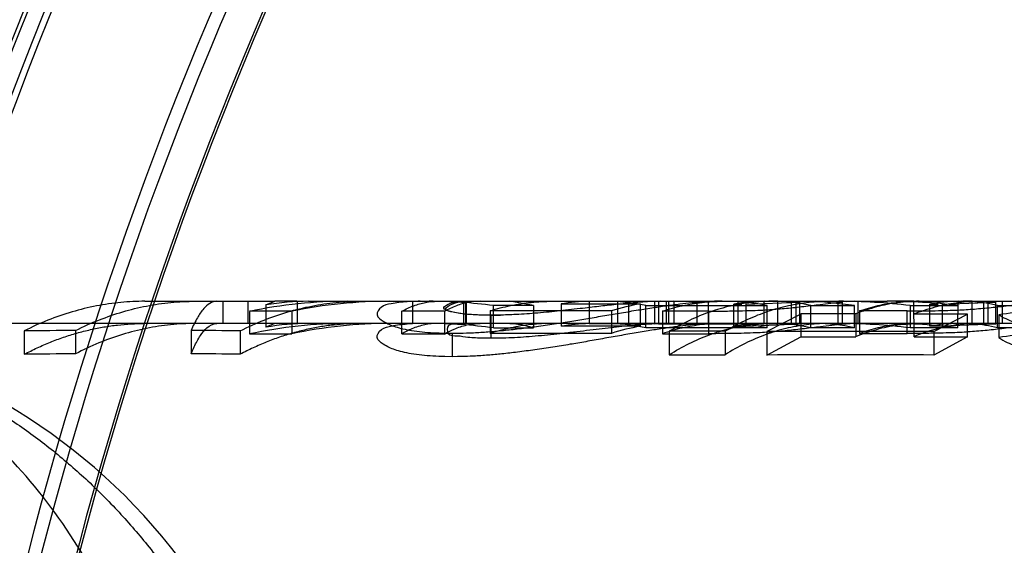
# Model space of a CAD drawing. Header units: millimetres. Extents: x 0 to 297, y 0 to 210.
# Tile 463 of 499: x 242.2017 to 242.2948, y 160.1015 to 160.1512. Entities that reach past the tile are written whole.
import ezdxf

# ---------------------------------------------------------------- set-up
doc = ezdxf.new("R2010")
doc.units = ezdxf.units.MM
doc.header["$LTSCALE"] = 16.335
doc.layers.get('0').update_dxf_attribs({"linetype": 'CONTINUOUS'})
for name, color, linetype in [('AXES_REF', 7, 'CONTINUOUS'), ('INTFCLR_1', 7, 'CONTINUOUS'), ('INTFCLR_144815', 7, 'CONTINUOUS'), ('INTFCLR_72935', 7, 'CONTINUOUS')]:
    doc.layers.add(name, color=color, linetype=linetype)

msp = doc.modelspace()

# ---------------------------------------------------------------- linework, layer by layer
at = {"color": 7, "linetype": 'Continuous'}
for radius in [6.787079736, 6.7865, 6.743039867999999]:
    msp.add_circle((241.4889109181, 154.7114647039), radius, dxfattribs=at)
for radius, start, end in [(6.72, 278.2771290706, 261.7228709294), (6.874, 113.0826918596, 346.8308908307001)]:
    msp.add_arc((241.4889109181, 154.7114647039), radius, start, end, dxfattribs=at)
at = {"layer": 'AXES_REF', "color": 9, "linetype": 'Continuous'}
msp.add_arc((241.4889109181, 154.7114647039), 6.191158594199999, 94.4118118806, 85.5881881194, dxfattribs=at)
at = {"layer": 'INTFCLR_1', "color": 6, "linetype": 'Continuous'}
for radius, start, end in [(0.423418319, 129.3396669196, 162.9347323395), (0.4221840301, 129.3995060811, 162.9347321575), (0.4195535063, 137.2913519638, 169.1014109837), (0.4081840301, 136.0726226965, 162.934732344), (0.3760159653, 138.8345507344, 166.0686236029), (0.3620159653, 138.8345508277, 166.0686237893), (0.3607816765, 138.8345507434, 166.0686235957)]:
    msp.add_arc((242.5531066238, 160.0104647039), radius, start, end, dxfattribs=at)
at = {"layer": 'INTFCLR_1', "color": 9, "linetype": 'Continuous'}
for centre, radius, start, end in [((242.5531066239, 160.0104647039), 0.4230504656, 136.3898582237, 175.7650415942), ((242.5531066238, 160.0104647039), 0.3848577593, 138.8345507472, 166.0686236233), ((242.5531066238, 160.0104647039), 0.3813582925, 138.8345507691, 166.0686236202), ((242.5531066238, 160.0104647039), 0.3784849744, 138.8345507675, 166.0686236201), ((242.5531066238, 160.0104647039), 0.3781109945, 138.8345501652, 166.0686229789), ((242.5531066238, 160.0104647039), 0.3575673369, 138.8345507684, 166.0686236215), ((242.5531066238, 160.0104647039), 0.3573323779, 138.8345501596, 166.0686229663)]:
    msp.add_arc(centre, radius, start, end, dxfattribs=at)
at = {"layer": 'INTFCLR_144815', "color": 9, "linetype": 'Continuous'}
for p, q in [((242.2135582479, 160.1245647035), (242.2183268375, 160.1245647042)), ((242.2203716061, 160.1245647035), (242.2258647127, 160.1245647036)), ((242.2290362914, 160.1245647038), (242.2367125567, 160.124564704)), ((242.2396055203, 160.1245647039), (242.2480944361, 160.1245647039)), ((242.2520620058, 160.1245647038), (242.267607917, 160.1245647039)), ((242.2681467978, 160.1245647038), (242.2837509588, 160.1245647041)), ((242.2704008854, 160.1243015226), (242.2704008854, 160.1221916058)), ((242.2734290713, 160.1224642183), (242.2734290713, 160.1245642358)), ((242.2863522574, 160.1245647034), (242.3018764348, 160.1245647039)), ((242.2889644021, 160.1243091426), (242.2889644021, 160.1221995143)), ((242.2918004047, 160.1224644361), (242.2918004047, 160.1245644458)), ((242.2669052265, 160.1215016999), (242.2669052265, 160.123637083)), ((242.2856349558, 160.1215205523), (242.2856349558, 160.1236552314)), ((242.79592904, 160.122464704), (242.1356661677, 160.1224647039))]:
    msp.add_line(p, q, dxfattribs=at)
at = {"layer": 'INTFCLR_144815', "color": 6, "linetype": 'Continuous'}
for p, q in [((242.2183268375, 160.1245647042), (242.2203716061, 160.1245647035)), ((242.2209353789, 160.1245647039), (242.2209353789, 160.1224647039)), ((242.223319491, 160.1245647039), (242.223319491, 160.1224647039)), ((242.2250090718, 160.1242216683), (242.2258647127, 160.1245647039)), ((242.2250090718, 160.1242216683), (242.2250090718, 160.1221087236)), ((242.227974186, 160.1245647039), (242.2258647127, 160.1245647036)), ((242.227974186, 160.1245647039), (242.227974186, 160.1224647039)), ((242.2367125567, 160.124564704), (242.2396055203, 160.1245647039)), ((242.2388696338, 160.1245521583), (242.2388696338, 160.1224516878)), ((242.243741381, 160.1224647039), (242.243741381, 160.1245647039)), ((242.2438770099, 160.1245647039), (242.2438770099, 160.1224647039)), ((242.2439851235, 160.1245545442), (242.2446527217, 160.1245647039)), ((242.2439851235, 160.1224541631), (242.2439851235, 160.1245545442)), ((242.2503125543, 160.1241592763), (242.2465467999, 160.1241592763)), ((242.2465467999, 160.1220438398), (242.2465467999, 160.1241591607)), ((242.2503125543, 160.1241593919), (242.2480944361, 160.1245647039)), ((242.2503125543, 160.1241593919), (242.2503125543, 160.1220440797)), ((242.2529189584, 160.1243143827), (242.2529189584, 160.1222049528)), ((242.2529189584, 160.1243143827), (242.2604193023, 160.1243143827)), ((242.2555835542, 160.1245600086), (242.2555835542, 160.1224598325)), ((242.2630838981, 160.1245596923), (242.2555835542, 160.1245596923)), ((242.2582741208, 160.1245647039), (242.2582741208, 160.1224647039)), ((242.2593382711, 160.1224647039), (242.2593382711, 160.1245647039)), ((242.2604193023, 160.124310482), (242.2604193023, 160.1222009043)), ((242.2609283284, 160.1220555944), (242.2609283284, 160.1241704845)), ((242.2609283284, 160.1241658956), (242.2723969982, 160.1241658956)), ((242.2621489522, 160.1245300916), (242.2613820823, 160.1245608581)), ((242.2623261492, 160.1245647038), (242.2617490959, 160.1245551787)), ((242.2617490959, 160.1245551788), (242.2617490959, 160.1224548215)), ((242.2696492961, 160.1245309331), (242.2621489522, 160.1245309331)), ((242.2621489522, 160.1245300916), (242.2621489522, 160.1224287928)), ((242.2629044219, 160.1224647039), (242.2629044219, 160.1245647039)), ((242.263535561, 160.124564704), (242.2630838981, 160.1245593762)), ((242.2630838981, 160.1245596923), (242.2630838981, 160.1224595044)), ((242.2636123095, 160.1224647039), (242.2636123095, 160.1245647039)), ((242.2657744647, 160.1245647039), (242.2657744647, 160.1224647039)), ((242.2668645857, 160.1224484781), (242.2668645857, 160.1245490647)), ((242.2692633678, 160.1243011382), (242.270021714, 160.1243013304)), ((242.2692633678, 160.1221912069), (242.2692633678, 160.1243011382)), ((242.2696492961, 160.1245309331), (242.2696492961, 160.1224296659)), ((242.2704008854, 160.1243015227), (242.2754651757, 160.124492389)), ((242.2721305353, 160.1224642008), (242.2721305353, 160.1245642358)), ((242.2723969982, 160.1220508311), (242.2723969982, 160.1241658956)), ((242.2734290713, 160.1245642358), (242.2725633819, 160.1245642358)), ((242.2754651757, 160.124492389), (242.2734290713, 160.1245642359)), ((242.2747276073, 160.1224647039), (242.2747276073, 160.1245647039)), ((242.2751119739, 160.1245647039), (242.2751119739, 160.1224647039)), ((242.2754651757, 160.124492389), (242.2754651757, 160.1223896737)), ((242.2765247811, 160.1220544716), (242.2765247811, 160.1241694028)), ((242.2765247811, 160.1241668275), (242.2806593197, 160.1241668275)), ((242.2806593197, 160.1241642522), (242.2769703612, 160.1245647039)), ((242.2790854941, 160.1245647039), (242.2790854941, 160.1224647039)), ((242.2794906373, 160.1244918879), (242.2794906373, 160.1223891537)), ((242.2806481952, 160.1245647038), (242.2799214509, 160.1245282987)), ((242.2806593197, 160.1220517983), (242.2806593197, 160.1241668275)), ((242.2810171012, 160.1224647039), (242.2810171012, 160.1245647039)), ((242.2862928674, 160.1245647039), (242.2837509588, 160.1245647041)), ((242.2859313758, 160.1241703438), (242.2859313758, 160.1220554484)), ((242.2859313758, 160.1241703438), (242.2904502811, 160.1241703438)), ((242.2863010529, 160.1212158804), (242.2862928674, 160.1245647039)), ((242.2878009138, 160.1243090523), (242.288576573, 160.1243090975)), ((242.2878009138, 160.1221994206), (242.2878009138, 160.1243090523)), ((242.2889644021, 160.1243091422), (242.2940079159, 160.1244956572)), ((242.2904502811, 160.1220600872), (242.2904707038, 160.1245644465)), ((242.2918004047, 160.1245644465), (242.2909139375, 160.1245644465)), ((242.2940079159, 160.1244956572), (242.2918004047, 160.1245644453)), ((242.2928859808, 160.1224647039), (242.2928859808, 160.1245647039)), ((242.2932807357, 160.1245647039), (242.2932807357, 160.1224647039)), ((242.2940079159, 160.1244956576), (242.2940079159, 160.1223930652)), ((242.2941793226, 160.1220546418), (242.2941793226, 160.1241695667)), ((242.2941793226, 160.1241668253), (242.2984073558, 160.1241668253)), ((242.2946153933, 160.1245647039), (242.2946153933, 160.1224647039)), ((242.2274790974, 160.1236204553), (242.22345883, 160.1236204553)), ((242.22345883, 160.1236117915), (242.22345883, 160.1214754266)), ((242.2274790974, 160.1236204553), (242.2274790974, 160.1214844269)), ((242.2378777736, 160.121481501), (242.2378777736, 160.1236176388)), ((242.241898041, 160.1236176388), (242.2378777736, 160.1236176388)), ((242.241898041, 160.1236176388), (242.241898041, 160.121481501)), ((242.2576819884, 160.1236699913), (242.2462133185, 160.1236699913)), ((242.2462133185, 160.1236633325), (242.2462133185, 160.1215289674)), ((242.2462824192, 160.1232478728), (242.2462824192, 160.1210972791)), ((242.2576819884, 160.1236699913), (242.2576819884, 160.1215358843)), ((242.2669052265, 160.123637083), (242.262521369, 160.123629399)), ((242.262521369, 160.123629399), (242.262521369, 160.1214937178)), ((242.2755825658, 160.123355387), (242.2723903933, 160.1216974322)), ((242.280784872, 160.1233641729), (242.2755825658, 160.1233641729)), ((242.2755825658, 160.123355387), (242.2755825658, 160.1212090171)), ((242.280784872, 160.1233641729), (242.280784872, 160.1212181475)), ((242.2856349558, 160.1236552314), (242.2811472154, 160.1236475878)), ((242.2811472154, 160.1236475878), (242.2811472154, 160.1215126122)), ((242.2913631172, 160.1233619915), (242.2863010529, 160.1233619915)), ((242.2881709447, 160.1216934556), (242.2913631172, 160.12335284)), ((242.2913631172, 160.1212063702), (242.2913631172, 160.12335284)), ((242.2942991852, 160.1232804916), (242.2942991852, 160.1211311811)), ((242.2258647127, 160.1224647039), (242.2250090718, 160.1221087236)), ((242.2446527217, 160.1224647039), (242.2439851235, 160.1224541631)), ((242.2465467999, 160.1220439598), (242.2503125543, 160.1220439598)), ((242.2604193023, 160.1222049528), (242.2529189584, 160.1222049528)), ((242.2555835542, 160.1224595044), (242.2630838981, 160.1224595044)), ((242.2723969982, 160.1220508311), (242.2609283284, 160.1220508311)), ((242.2609985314, 160.1224647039), (242.2617655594, 160.1224487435)), ((242.2617490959, 160.1224548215), (242.2623261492, 160.1224647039)), ((242.2621489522, 160.1224296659), (242.2696492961, 160.1224296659)), ((242.2630838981, 160.1224591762), (242.2635355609, 160.1224647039)), ((242.2704008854, 160.1221916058), (242.2692633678, 160.1221912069)), ((242.2754651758, 160.122389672), (242.2704008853, 160.1221916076)), ((242.2721305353, 160.1224642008), (242.2734290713, 160.1224642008)), ((242.2754651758, 160.122389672), (242.2734290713, 160.12246422)), ((242.2806593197, 160.1220517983), (242.2765247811, 160.1220517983)), ((242.2794906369, 160.1223891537), (242.2802457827, 160.1224496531)), ((242.2904502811, 160.1220554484), (242.2859313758, 160.1220554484)), ((242.2889644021, 160.1221995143), (242.2878009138, 160.1221994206)), ((242.2940079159, 160.1223930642), (242.288964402, 160.1221995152)), ((242.2904707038, 160.1224644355), (242.2918004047, 160.1224644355)), ((242.2918004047, 160.1224644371), (242.2940079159, 160.1223930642)), ((242.2984073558, 160.1220517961), (242.2941793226, 160.1220517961)), ((242.2021696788, 160.1217631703), (242.2021696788, 160.1195524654)), ((242.2070180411, 160.1218024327), (242.2070180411, 160.1195933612)), ((242.2179502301, 160.1218042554), (242.2179502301, 160.1195952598)), ((242.2225915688, 160.1217699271), (242.2225915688, 160.1195595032)), ((242.22345883, 160.1214844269), (242.2274790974, 160.1214844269)), ((242.2378777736, 160.121481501), (242.241898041, 160.121481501)), ((242.242629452, 160.1215465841), (242.242629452, 160.119326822)), ((242.2462133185, 160.1215358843), (242.2576819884, 160.1215358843)), ((242.262521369, 160.1214937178), (242.2669052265, 160.1215016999)), ((242.2631596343, 160.1217282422), (242.2631596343, 160.1195160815)), ((242.2684354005, 160.1217282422), (242.2631596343, 160.1217282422)), ((242.2684354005, 160.1217257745), (242.2684354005, 160.1195135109)), ((242.2723903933, 160.1216974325), (242.2723903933, 160.119483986)), ((242.2723903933, 160.1194839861), (242.2755825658, 160.1212090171)), ((242.2755825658, 160.1212181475), (242.280784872, 160.1212181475)), ((242.2811472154, 160.1215126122), (242.2856349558, 160.1215205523)), ((242.2863010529, 160.1212158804), (242.2913631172, 160.1212158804)), ((242.2881709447, 160.1216934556), (242.2881709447, 160.1194798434)), ((242.2913631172, 160.1212063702), (242.2881709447, 160.1194798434)), ((242.2631596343, 160.1195160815), (242.2684354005, 160.1195160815))]:
    msp.add_line(p, q, dxfattribs=at)
at = {"layer": 'INTFCLR_144815', "color": 7, "linetype": 'Continuous'}
for p, q in [((242.2388696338, 160.1245521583), (242.2383885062, 160.1245287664)), ((242.2388696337, 160.1245521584), (242.2383885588, 160.1245278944)), ((242.2433810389, 160.1245234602), (242.2439851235, 160.1245545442)), ((242.2480944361, 160.1245647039), (242.2520620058, 160.1245647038)), ((242.2617490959, 160.1245551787), (242.2610710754, 160.1245247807)), ((242.2663433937, 160.1245226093), (242.2668645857, 160.1245490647)), ((242.2663434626, 160.1245214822), (242.2668645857, 160.1245490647)), ((242.2681467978, 160.1245647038), (242.267607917, 160.1245647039)), ((242.2462824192, 160.1232478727), (242.2454180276, 160.1232585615)), ((242.2383882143, 160.122427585), (242.2388696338, 160.1224516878)), ((242.2383882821, 160.1224264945), (242.2388696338, 160.1224516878)), ((242.2668645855, 160.1224484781), (242.2663431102, 160.1224210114)), ((242.2668645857, 160.1224484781), (242.2663431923, 160.1224197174)), ((242.2419431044, 160.1215557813), (242.242629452, 160.121546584)), ((242.242629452, 160.1215465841), (242.2436163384, 160.1215602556)), ((242.242629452, 160.121546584), (242.2433455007, 160.121554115)), ((242.242629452, 160.119326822), (242.2416856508, 160.1193423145)), ((242.2426294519, 160.119326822), (242.2419427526, 160.1193364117)), ((242.2433458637, 160.1193346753), (242.2426294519, 160.119326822)), ((242.2440776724, 160.1193545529), (242.2431378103, 160.1193324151))]:
    msp.add_line(p, q, dxfattribs=at)
at = {"layer": 'INTFCLR_144815', "color": 6, "linetype": 'Continuous'}
for centre, radius, start, end in [((242.2327393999, 160.0788982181), 0.0456664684, 90.00202695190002, 101.7255965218), ((242.2290462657, 160.1006409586), 0.0239238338, 90.0238876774, 99.71527215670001), ((242.2367170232, 160.0785874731), 0.0459772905, 90.00556604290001, 101.5909813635), ((242.2396013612, 160.1032199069), 0.0213447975, 89.98883578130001, 91.9645589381), ((242.2404489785, 160.0785215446), 0.0460431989, 82.38956090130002, 89.99220962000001), ((242.2560189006, 160.1052208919), 0.019344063, 91.2895779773, 99.2215814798), ((242.2570364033, 160.1051623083), 0.019402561, 78.428617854, 89.95421827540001), ((242.2637126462, 160.1043142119), 0.0202657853, 99.35253471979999, 107.3122351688), ((242.2676143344, 160.1065865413), 0.0179781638, 90.02045192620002, 92.39011604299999), ((242.272269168, 160.1073018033), 0.0172630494, 90.46012650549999, 100.0273210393), ((242.2685069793, 160.1051644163), 0.0194009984, 78.43348712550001, 86.62451690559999), ((242.2728416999, 160.1072157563), 0.0173491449, 77.7432749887, 89.94270194), ((242.279191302, 160.0674179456), 0.0571468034, 83.2265883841, 89.99136772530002), ((242.2837466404, 160.0667448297), 0.0578198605, 83.34215362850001, 89.99572075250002), ((242.290569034, 160.109458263), 0.0151065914, 90.37294803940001, 100.5585083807), ((242.2907355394, 160.1093671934), 0.0151977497, 76.9030733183, 89.9264820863), ((242.3102948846, 160.0223442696), 0.1021957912, 95.67867508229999, 99.0049683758), ((242.2327430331, 160.078410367), 0.0440544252, 90.0068262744, 102.1659417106), ((242.229040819, 160.099460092), 0.023004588, 90.0112765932, 100.0936529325), ((242.2367147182, 160.078166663), 0.0442980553, 90.00279576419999, 102.0337442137), ((242.2396013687, 160.1018906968), 0.0205740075, 89.988437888, 92.03821078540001), ((242.240451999, 160.078126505), 0.0443381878, 82.09901808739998, 89.99581318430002), ((242.2560136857, 160.103868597), 0.0185961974, 91.32537306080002, 99.57954593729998), ((242.257044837, 160.1038341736), 0.0186304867, 77.96868896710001, 89.9782584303), ((242.2636881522, 160.1030176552), 0.0194597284, 99.6703889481, 107.9775053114), ((242.2676143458, 160.1051354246), 0.0173292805, 90.0212558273, 92.47970570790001), ((242.2722645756, 160.105867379), 0.0165973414, 90.4627255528, 100.4177397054), ((242.2684940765, 160.1036605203), 0.0188056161, 78.0217451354, 86.4781163), ((242.2769528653, 160.1057353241), 0.0167296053, 77.1998337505, 89.9400791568), ((242.279197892, 160.0674904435), 0.0549742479, 82.96450433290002, 89.99789483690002), ((242.2837441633, 160.0666939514), 0.0557708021, 83.09379987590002, 89.993018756), ((242.2905640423, 160.1079478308), 0.0145168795, 90.36839358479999, 100.9724924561), ((242.3103392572, 160.023659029), 0.0987831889, 95.9014098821, 99.34487262), ((242.2124667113, 159.1495560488), 0.9722616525, 90.32109405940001, 90.6068197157), ((242.2130643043, 159.1473699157), 0.9744465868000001, 89.4398043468, 89.7127147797), ((242.2799764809, 158.9141562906), 1.2075649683, 89.61119127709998, 90.3599422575), ((242.2124470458, 159.1885016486), 0.9311075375, 90.3340761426, 90.63243147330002), ((242.2130495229, 159.1821732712), 0.9374347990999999, 89.4167824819, 89.70046864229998), ((242.2799764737, 158.9602160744), 1.1592927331, 89.59500090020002, 90.37492988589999)]:
    msp.add_arc(centre, radius, start, end, dxfattribs=at)
at = {"layer": 'INTFCLR_144815', "color": 7, "linetype": 'Continuous'}
for centre, radius, start, end in [((242.2457176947, 160.2141225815), 0.0908764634, 270.3560497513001, 270.9431639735), ((242.242598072, 160.160557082), 0.0390066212, 268.0549556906, 269.3181814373)]:
    msp.add_arc(centre, radius, start, end, dxfattribs=at)
at = {"layer": 'INTFCLR_144815', "color": 9, "linetype": 'Continuous'}
msp.add_arc((242.1721842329, 160.0664647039), 0.05599999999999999, 3.000000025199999, 90.0000000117, dxfattribs=at)
at = {"layer": 'INTFCLR_144815', "color": 6, "linetype": 'Continuous'}
for points, knots in [([(242.2135582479, 160.1245647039), (242.2128073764, 160.1245647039), (242.2112774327, 160.1244919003), (242.2089783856, 160.1241593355), (242.2066701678, 160.1235948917), (242.2043851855, 160.1228027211), (242.202902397, 160.1221327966), (242.2021696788, 160.1217631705)], [0, 0, 0, 0, 0.1903782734, 0.3876607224, 0.5880954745, 0.7919247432, 1, 1, 1, 1]), ([(242.2070180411, 160.1218024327), (242.2077530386, 160.1221704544), (242.2092170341, 160.1228262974), (242.2114666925, 160.1236008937), (242.2137269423, 160.1241540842), (242.2160186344, 160.1244896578), (242.2175578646, 160.1245647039), (242.2183268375, 160.1245647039)], [0, 0, 0, 0, 0.2099873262, 0.4091680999, 0.6070498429, 0.8035556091, 1, 1, 1, 1]), ([(242.220371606, 160.1245647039), (242.219902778, 160.1245647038), (242.2191487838, 160.1239897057), (242.2184760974, 160.1229429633), (242.218124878, 160.1222152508), (242.2179502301, 160.1218042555)], [0, 0, 0, 0, 0.3696871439, 0.6478691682, 1, 1, 1, 1]), ([(242.2225915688, 160.1217699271), (242.223330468, 160.1221421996), (242.224802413, 160.1228056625), (242.2270649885, 160.123589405), (242.2293385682, 160.1241491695), (242.2316440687, 160.1244887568), (242.2331926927, 160.1245647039), (242.2339663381, 160.1245647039)], [0, 0, 0, 0, 0.2100496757, 0.4092446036, 0.6071158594, 0.8035922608, 1, 1, 1, 1]), ([(242.2378777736, 160.1236250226), (242.2382379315, 160.1238271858), (242.2389656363, 160.124170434), (242.2401074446, 160.1244923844), (242.2408772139, 160.124564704), (242.2412574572, 160.1245647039)], [0, 0, 0, 0, 0.3497363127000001, 0.6780164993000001, 1, 1, 1, 1]), ([(242.2452836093, 160.1245647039), (242.2449065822, 160.1245647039), (242.244134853, 160.1244917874), (242.2429902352, 160.1241647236), (242.2422583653, 160.1238137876), (242.241898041, 160.123608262)], [0, 0, 0, 0, 0.3182483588, 0.6498519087, 1, 1, 1, 1]), ([(242.2462133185, 160.1236633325), (242.2468503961, 160.1238612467), (242.2481358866, 160.1241941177), (242.2500949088, 160.1244971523), (242.2514080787, 160.1245647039), (242.2520620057, 160.1245647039)], [0, 0, 0, 0, 0.3370499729, 0.6696113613, 1, 1, 1, 1]), ([(242.262521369, 160.123629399), (242.2631327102, 160.1238343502), (242.2643672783, 160.1241795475), (242.2662529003, 160.12449447), (242.2675175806, 160.1245647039), (242.2681467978, 160.1245647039)], [0, 0, 0, 0, 0.3378776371, 0.6702782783, 1, 1, 1, 1]), ([(242.2728227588, 160.1245647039), (242.2721852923, 160.1245647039), (242.2708834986, 160.1244905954), (242.2689289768, 160.124152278), (242.2669675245, 160.1235783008), (242.2650269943, 160.1227733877), (242.2637770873, 160.1220973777), (242.2631596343, 160.121725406)], [0, 0, 0, 0, 0.1876156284, 0.3827928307, 0.5825727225, 0.7878461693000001, 1, 1, 1, 1]), ([(242.2669052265, 160.1236370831), (242.2672080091, 160.1236374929), (242.2677923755, 160.1236382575), (242.2686332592, 160.1236457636), (242.2696093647, 160.1236586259), (242.2706568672, 160.1236834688), (242.2717308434, 160.123723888), (242.2726255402, 160.1237755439), (242.273436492, 160.1238380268), (242.2742353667, 160.1239101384), (242.2750537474, 160.1239929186), (242.2758711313, 160.1240830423), (242.2766582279, 160.1241727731), (242.2775128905, 160.1242742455), (242.2784472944, 160.1243833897), (242.2791417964, 160.1244603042), (242.2794906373, 160.1244918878)], [0, 0, 0, 0, 0.0719445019, 0.1388510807, 0.1998097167, 0.3038968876, 0.3878109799, 0.4551663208, 0.5168256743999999, 0.5810648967, 0.6457553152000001, 0.7122706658, 0.7764598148, 0.833989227, 0.9167725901, 1, 1, 1, 1]), ([(242.2684354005, 160.1217257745), (242.269058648, 160.1221012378), (242.2703008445, 160.1227722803), (242.2722245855, 160.1235704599), (242.2741585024, 160.1241409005), (242.2761206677, 160.1244871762), (242.2774401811, 160.1245647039), (242.2780978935, 160.1245647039)], [0, 0, 0, 0, 0.2141603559, 0.4147467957, 0.6119977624, 0.8064117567, 1, 1, 1, 1]), ([(242.2867889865, 160.1245647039), (242.2861163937, 160.1245647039), (242.2847610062, 160.1244745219), (242.2827440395, 160.1240706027), (242.2814326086, 160.1236302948), (242.280784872, 160.123369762)], [0, 0, 0, 0, 0.3277998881, 0.6597350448, 1, 1, 1, 1]), ([(242.2811472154, 160.1236475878), (242.2817119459, 160.1238481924), (242.2828529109, 160.1241864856), (242.284598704, 160.124495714), (242.2857700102, 160.1245647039), (242.2863522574, 160.1245647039)], [0, 0, 0, 0, 0.3386969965, 0.6709415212, 1, 1, 1, 1]), ([(242.2856349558, 160.1236552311), (242.2859179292, 160.1236558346), (242.2864643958, 160.123656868), (242.2872515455, 160.1236630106), (242.2881666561, 160.123672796), (242.289149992, 160.1236933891), (242.2901633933, 160.1237262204), (242.2910225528, 160.1237664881), (242.2918142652, 160.123819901), (242.2925981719, 160.1238838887), (242.2933920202, 160.1239589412), (242.2941911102, 160.1240434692), (242.2949724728, 160.1241314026), (242.2958200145, 160.1242307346), (242.2968627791, 160.1243557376), (242.2976605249, 160.1244521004), (242.298126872, 160.1244956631)], [0, 0, 0, 0, 0.067741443, 0.1308189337, 0.1884416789, 0.286822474, 0.3662650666, 0.4311632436, 0.4927116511, 0.5562144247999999, 0.6194428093, 0.6835942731, 0.7485740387, 0.8076743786, 0.8878746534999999, 1, 1, 1, 1]), ([(242.2863010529, 160.1233681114), (242.2869486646, 160.1236287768), (242.2882605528, 160.1240696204), (242.2902789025, 160.1244742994), (242.2916358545, 160.1245647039), (242.2923093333, 160.1245647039)], [0, 0, 0, 0, 0.3399854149, 0.6720067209, 1, 1, 1, 1]), ([(242.3040426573, 160.121511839), (242.3034947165, 160.121514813), (242.3024770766, 160.1215257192), (242.3010185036, 160.1216075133), (242.2997249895, 160.1217355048), (242.2985395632, 160.121903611), (242.2974784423, 160.1221071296), (242.2965532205, 160.1223327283), (242.2954796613, 160.1226536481), (242.2947516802, 160.1229938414), (242.2942991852, 160.1232804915)], [0, 0, 0, 0, 0.1643102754, 0.3051041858, 0.4379115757, 0.5539712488, 0.6640054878, 0.7617793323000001, 0.8393779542, 1, 1, 1, 1]), ([(242.1721851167, 160.1224141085), (242.1730031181, 160.1224036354), (242.1746384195, 160.1223427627), (242.1771900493, 160.1221260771), (242.1799562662, 160.1217493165), (242.1830599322, 160.1211440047), (242.1864844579, 160.1202433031), (242.1901397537, 160.119000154), (242.1938704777, 160.1174083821), (242.1975477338, 160.1154946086), (242.2011151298, 160.113281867), (242.2045462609, 160.11077377), (242.2078533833, 160.1079524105), (242.2109577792, 160.1048726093), (242.2139062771, 160.1014742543), (242.2166215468, 160.0978335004), (242.2191062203, 160.0939247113), (242.2212970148, 160.0898539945), (242.2232058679, 160.0856194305), (242.2248264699, 160.0812347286), (242.22613234, 160.0768122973), (242.2271122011, 160.0725212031), (242.2277882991, 160.0685588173), (242.2280988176, 160.0660482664), (242.2282209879, 160.0648698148)], [0, 0, 0, 0, 0.0278776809, 0.0557399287, 0.08723556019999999, 0.1229672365, 0.1634315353, 0.2078104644, 0.2544177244, 0.301516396, 0.3489413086, 0.3973369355, 0.4462084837, 0.4969436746, 0.5462080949, 0.5993974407, 0.6515652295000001, 0.7039026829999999, 0.756797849, 0.809722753, 0.8630778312, 0.9138226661, 0.9596261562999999, 1, 1, 1, 1]), ([(242.2021696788, 160.1195524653), (242.20257387, 160.1197648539), (242.2033875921, 160.1201674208), (242.2046295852, 160.1207056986), (242.205883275, 160.1211736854), (242.2071470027, 160.1215707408), (242.2084191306, 160.1218963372), (242.2096979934, 160.122150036), (242.2109819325, 160.1223314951), (242.212269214, 160.122440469), (242.213128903, 160.1224647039), (242.2135582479, 160.1224647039)], [0, 0, 0, 0, 0.1153954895, 0.2293311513, 0.3419589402, 0.4534405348, 0.5639484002, 0.6736643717, 0.7827801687, 0.8914915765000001, 1, 1, 1, 1]), ([(242.2183268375, 160.1224647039), (242.2175538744, 160.1224647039), (242.2160103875, 160.1223862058), (242.213711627, 160.1220356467), (242.2114385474, 160.1214562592), (242.209192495, 160.1206486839), (242.2077370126, 160.119968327), (242.2070180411, 160.1195933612)], [0, 0, 0, 0, 0.1968917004, 0.3928714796, 0.5914001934, 0.7934510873, 1, 1, 1, 1]), ([(242.2179502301, 160.1195952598), (242.2180406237, 160.1198168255), (242.218297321, 160.1204099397), (242.2187558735, 160.1212631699), (242.2193961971, 160.1221075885), (242.2200305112, 160.1224647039), (242.220371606, 160.1224647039)], [0, 0, 0, 0, 0.18356844, 0.4960272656, 0.7383392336, 1, 1, 1, 1]), ([(242.2339663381, 160.1224647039), (242.2335375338, 160.1224647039), (242.2326789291, 160.1224405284), (242.2313932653, 160.122331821), (242.23011093, 160.1221508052), (242.2288336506, 160.121897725), (242.2275630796, 160.1215729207), (242.2263008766, 160.1211768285), (242.2250486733, 160.1207099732), (242.2238081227, 160.1201729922), (242.2229953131, 160.1197713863), (242.2225915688, 160.1195595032)], [0, 0, 0, 0, 0.1085136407, 0.2172299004, 0.3263497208, 0.4360685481, 0.5465776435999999, 0.6580584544, 0.7706831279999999, 0.8846130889, 1, 1, 1, 1]), ([(242.2412574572, 160.1224647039), (242.240845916, 160.1224647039), (242.2400081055, 160.1223760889), (242.2388723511, 160.1220148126), (242.2381797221, 160.1216652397), (242.2378777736, 160.1214891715)], [0, 0, 0, 0, 0.3473155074, 0.7050161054, 1, 1, 1, 1]), ([(242.241898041, 160.1214717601), (242.2421940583, 160.1216471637), (242.2428730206, 160.1219965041), (242.244008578, 160.1223700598), (242.244856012, 160.1224647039), (242.2452836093, 160.1224647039)], [0, 0, 0, 0, 0.2894427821, 0.6403042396, 1, 1, 1, 1]), ([(242.2439851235, 160.1224541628), (242.2436603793, 160.1224429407), (242.2431455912, 160.1223388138), (242.2421395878, 160.1224684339), (242.2421179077, 160.1212662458), (242.2432204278, 160.1213519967), (242.2440196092, 160.1211663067), (242.2450852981, 160.1211145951), (242.2458048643, 160.1211010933), (242.2462824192, 160.1210972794)], [0, 0, 0, 0, 0.1498700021, 0.2633513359, 0.3753405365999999, 0.5158410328, 0.6654498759, 0.7797321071, 1, 1, 1, 1]), ([(242.2520620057, 160.1224647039), (242.2514067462, 160.1224647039), (242.2500931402, 160.1223949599), (242.2481333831, 160.1220800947), (242.2468500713, 160.1217344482), (242.2462133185, 160.1215289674)], [0, 0, 0, 0, 0.3306759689, 0.6623463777, 1, 1, 1, 1]), ([(242.2462824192, 160.1210972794), (242.2466702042, 160.1211002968), (242.2474176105, 160.1211068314), (242.2485361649, 160.1211525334), (242.2496445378, 160.1212217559), (242.2507829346, 160.1213148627), (242.2519363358, 160.1214258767), (242.2531514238, 160.1215597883), (242.2543892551, 160.121704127), (242.2556306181, 160.1218531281), (242.2567936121, 160.1219938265), (242.2578824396, 160.1221218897), (242.2589104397, 160.1222370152), (242.2598865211, 160.1223349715), (242.2608295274, 160.1224119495), (242.2614442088, 160.1224453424), (242.2617490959, 160.1224548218)], [0, 0, 0, 0, 0.0748911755, 0.1443292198, 0.2161653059, 0.2893444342, 0.3648993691, 0.4399316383, 0.525418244, 0.6055682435, 0.6813837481, 0.7516528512, 0.8172909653, 0.8811502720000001, 0.9410918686, 1, 1, 1, 1]), ([(242.2480944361, 160.1224647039), (242.2483425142, 160.1224647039), (242.2488414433, 160.1224328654), (242.249585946, 160.1222904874), (242.2500714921, 160.122135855), (242.2503125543, 160.1220440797)], [0, 0, 0, 0, 0.3280206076, 0.658938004, 1, 1, 1, 1]), ([(242.2681467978, 160.1224647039), (242.267516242, 160.1224647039), (242.2662510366, 160.1223921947), (242.264364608, 160.1220649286), (242.263132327, 160.1217064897), (242.262521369, 160.1214937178)], [0, 0, 0, 0, 0.3299773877, 0.6614444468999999, 1, 1, 1, 1]), ([(242.2631596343, 160.119513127), (242.2637645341, 160.1198927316), (242.2649951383, 160.1205871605), (242.2669139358, 160.1214204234), (242.2688668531, 160.1220214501), (242.2708394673, 160.122383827), (242.272164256, 160.1224647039), (242.2728227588, 160.1224647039)], [0, 0, 0, 0, 0.209338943, 0.413402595, 0.6120674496, 0.806971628, 1, 1, 1, 1]), ([(242.2794906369, 160.1223891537), (242.2791663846, 160.1223586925), (242.2784878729, 160.1222814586), (242.2775619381, 160.1221693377), (242.2766980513, 160.1220627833), (242.275913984, 160.1219698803), (242.2751105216, 160.1218775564), (242.2743012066, 160.1217919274), (242.2735123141, 160.121717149), (242.2727397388, 160.1216540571), (242.2719324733, 160.1216030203), (242.2710047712, 160.121561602), (242.2698676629, 160.1215289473), (242.2687654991, 160.1215116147), (242.2677492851, 160.1215028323), (242.267193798, 160.1215021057), (242.2669052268, 160.1215016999)], [0, 0, 0, 0, 0.0773659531, 0.1622041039, 0.2215703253, 0.2841376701, 0.3497636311, 0.4136891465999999, 0.477461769, 0.5380026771, 0.5978191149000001, 0.6696012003, 0.7585885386, 0.8680435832, 0.9314492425, 1, 1, 1, 1]), ([(242.2780978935, 160.1224647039), (242.277436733, 160.1224647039), (242.2761132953, 160.122383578), (242.2741448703, 160.1220217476), (242.2721996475, 160.1214240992), (242.2702792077, 160.1205918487), (242.2690448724, 160.1198959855), (242.2684354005, 160.1195135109)], [0, 0, 0, 0, 0.1938213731, 0.3875593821, 0.5854260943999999, 0.7890634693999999, 1, 1, 1, 1]), ([(242.2765247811, 160.1220544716), (242.2761221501, 160.1221449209), (242.2753122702, 160.122296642), (242.2740871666, 160.1224340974), (242.2732677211, 160.1224647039), (242.2728590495, 160.1224647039)], [0, 0, 0, 0, 0.3350174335, 0.6682249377, 1, 1, 1, 1]), ([(242.280784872, 160.1212239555), (242.281429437, 160.121493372), (242.2827382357, 160.1219503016), (242.284756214, 160.1223706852), (242.286115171, 160.1224647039), (242.2867889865, 160.1224647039)], [0, 0, 0, 0, 0.3398366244, 0.672222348, 1, 1, 1, 1]), ([(242.2863522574, 160.1224647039), (242.2857687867, 160.1224647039), (242.2845968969, 160.1223934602), (242.2828502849, 160.1220720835), (242.2817115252, 160.1217208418), (242.2811472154, 160.1215126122)], [0, 0, 0, 0, 0.3292536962, 0.6605709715, 1, 1, 1, 1]), ([(242.2981268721, 160.1223930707), (242.2978451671, 160.1223657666), (242.2972534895, 160.1222958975), (242.2964126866, 160.1221923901), (242.2955895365, 160.1220897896), (242.294805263, 160.1219950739), (242.2940055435, 160.1219027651), (242.2932071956, 160.1218168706), (242.2924143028, 160.1217415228), (242.2916248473, 160.1216770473), (242.2907907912, 160.121622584), (242.289838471, 160.1215816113), (242.2886748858, 160.12154792), (242.287543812, 160.1215308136), (242.2865008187, 160.1215224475), (242.2859308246, 160.1215212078), (242.2856349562, 160.1215205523)], [0, 0, 0, 0, 0.0677369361, 0.1425742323, 0.2027564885, 0.2662659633, 0.3316394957, 0.3954245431, 0.4584354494, 0.5222535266, 0.5849895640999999, 0.6584637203, 0.7503709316, 0.8635824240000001, 0.9291890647, 1, 1, 1, 1]), ([(242.2923093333, 160.1224647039), (242.2916345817, 160.1224647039), (242.2902763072, 160.1223706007), (242.2882569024, 160.1219498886), (242.2869475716, 160.1214926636), (242.2863010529, 160.1212222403)], [0, 0, 0, 0, 0.32799367, 0.6593461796, 1, 1, 1, 1]), ([(242.2941793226, 160.1220546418), (242.2938035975, 160.1221449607), (242.2930475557, 160.1222965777), (242.2919027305, 160.1224340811), (242.2911368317, 160.1224647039), (242.2907550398, 160.1224647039)], [0, 0, 0, 0, 0.3354510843, 0.6685737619, 1, 1, 1, 1]), ([(242.2942991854, 160.1211311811), (242.2945576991, 160.1209609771), (242.2950559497, 160.1206728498), (242.2958831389, 160.1203492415), (242.2967945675, 160.1200768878), (242.2978508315, 160.1198271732), (242.2990158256, 160.1196216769), (242.3002513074, 160.1194629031), (242.3013454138, 160.1193689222), (242.3023080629, 160.1193219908), (242.3031450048, 160.1192954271), (242.3037324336, 160.1192923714), (242.3040426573, 160.1192906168)], [0, 0, 0, 0, 0.0925914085, 0.171397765, 0.2651697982, 0.3769919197, 0.4958975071, 0.61889257, 0.7495234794, 0.8242801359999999, 0.9071947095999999, 1, 1, 1, 1])]:
    msp.add_open_spline(points, degree=3, knots=knots, dxfattribs=at)
at = {"layer": 'INTFCLR_144815', "color": 7, "linetype": 'Continuous'}
for points, knots in [([(242.2383885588, 160.1245278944), (242.2381221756, 160.1245109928), (242.2376120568, 160.1244711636), (242.2367801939, 160.1243072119), (242.2359149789, 160.1241861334), (242.2353131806, 160.1232094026), (242.2362749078, 160.1225443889), (242.23707782, 160.1221924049), (242.2380023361, 160.1219439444), (242.2388444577, 160.1217872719), (242.2398061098, 160.1216644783), (242.2408562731, 160.1215839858), (242.2415766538, 160.1215601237), (242.2419431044, 160.1215557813)], [0, 0, 0, 0, 0.0786410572, 0.1501996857, 0.250821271, 0.3301862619, 0.4116698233, 0.5346050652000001, 0.6068482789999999, 0.689700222, 0.7877386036, 0.892026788, 1, 1, 1, 1]), ([(242.2462824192, 160.1232478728), (242.2460238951, 160.1232482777), (242.2455237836, 160.123254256), (242.2445824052, 160.1232818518), (242.243562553, 160.123371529), (242.2426853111, 160.1235194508), (242.2413617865, 160.1239159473), (242.2429445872, 160.1246270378), (242.243561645, 160.1245396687), (242.2439851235, 160.1245545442)], [0, 0, 0, 0, 0.1130422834, 0.2180399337, 0.4152591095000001, 0.5394829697, 0.6637473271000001, 0.814715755, 1, 1, 1, 1]), ([(242.2454180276, 160.1232585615), (242.2451509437, 160.1232643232), (242.2446464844, 160.1232835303), (242.2437199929, 160.1233544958), (242.2429752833, 160.1234753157), (242.2413925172, 160.1238018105), (242.242866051, 160.1244858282), (242.2433810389, 160.1245234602)], [0, 0, 0, 0, 0.1602539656, 0.3058619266, 0.541735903, 0.6902484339, 1, 1, 1, 1]), ([(242.2433455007, 160.121554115), (242.2437805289, 160.1215619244), (242.244669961, 160.1215924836), (242.2459862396, 160.1216748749), (242.2473571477, 160.1217950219), (242.2488155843, 160.1219570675), (242.2504062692, 160.1221601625), (242.2520669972, 160.1224003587), (242.2536917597, 160.1226529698), (242.255289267, 160.1229137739), (242.2568577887, 160.1231803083), (242.2584414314, 160.1234503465), (242.2599918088, 160.1237105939), (242.2614594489, 160.123944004), (242.2628402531, 160.1241485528), (242.2641018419, 160.1243141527), (242.2652643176, 160.1244415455), (242.2659938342, 160.1245010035), (242.2663433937, 160.1245226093)], [0, 0, 0, 0, 0.0562470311, 0.1150278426, 0.1704748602, 0.2341330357, 0.3047136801, 0.3777699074, 0.4510488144, 0.5172749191, 0.5870188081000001, 0.6567244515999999, 0.7249545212, 0.7902456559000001, 0.8488340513, 0.9054002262, 0.9547246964, 1, 1, 1, 1]), ([(242.2617490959, 160.1245551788), (242.2614556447, 160.1245451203), (242.2608610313, 160.124515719), (242.2599583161, 160.1244448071), (242.2590436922, 160.1243587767), (242.2581462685, 160.1242630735), (242.2572967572, 160.1241681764), (242.2564809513, 160.1240745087), (242.2556303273, 160.1239749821), (242.254674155, 160.1238648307), (242.253634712, 160.1237472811), (242.2525730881, 160.1236300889), (242.2515117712, 160.1235232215), (242.2504663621, 160.1234305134), (242.2494439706, 160.1233543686), (242.248519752, 160.123301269), (242.2474730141, 160.1232590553), (242.246743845, 160.1232498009), (242.2462824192, 160.1232478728)], [0, 0, 0, 0, 0.05672235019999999, 0.1149863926, 0.174910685, 0.2341851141, 0.2893315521, 0.3400404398, 0.3928180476, 0.4547764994, 0.5259757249, 0.5948982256, 0.661105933, 0.732034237, 0.7976375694, 0.8591509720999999, 0.9108607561, 1, 1, 1, 1]), ([(242.2419427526, 160.1193364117), (242.2415611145, 160.1193418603), (242.2408282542, 160.1193666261), (242.2397658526, 160.1194540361), (242.238804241, 160.1195839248), (242.237963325, 160.1197497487), (242.2370507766, 160.1200104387), (242.2362527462, 160.1203766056), (242.2353010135, 160.1210772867), (242.2359363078, 160.1220767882), (242.2368177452, 160.1222082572), (242.2376422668, 160.122369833), (242.2381368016, 160.1224100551), (242.2383882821, 160.1224264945)], [0, 0, 0, 0, 0.1118124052, 0.2147078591, 0.3122467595, 0.3956387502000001, 0.4664782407, 0.5865243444, 0.6697208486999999, 0.7531216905, 0.8550923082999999, 0.926171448, 1, 1, 1, 1]), ([(242.2663431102, 160.1224210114), (242.2659858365, 160.1223981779), (242.2652519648, 160.1223356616), (242.2640905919, 160.1222032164), (242.2628386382, 160.1220325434), (242.2614691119, 160.1218219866), (242.2600001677, 160.1215795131), (242.2584471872, 160.1213087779), (242.2568535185, 160.1210262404), (242.2552953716, 160.1207510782), (242.253727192, 160.120484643), (242.2521287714, 160.1202257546), (242.2504729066, 160.1199752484), (242.2488640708, 160.1197603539), (242.2473899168, 160.119589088), (242.2460067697, 160.1194619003), (242.2446801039, 160.1193751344), (242.2437832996, 160.1193428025), (242.2433458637, 160.1193346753)], [0, 0, 0, 0, 0.0462484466, 0.0951247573, 0.1509922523, 0.2094659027, 0.2741202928, 0.3433220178, 0.4131116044, 0.4832086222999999, 0.5477247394, 0.6185976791, 0.6923889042, 0.7640632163, 0.8282702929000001, 0.8840942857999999, 0.9434802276, 1, 1, 1, 1])]:
    msp.add_open_spline(points, degree=3, knots=knots, dxfattribs=at)
at = {"layer": 'INTFCLR_144815', "color": 9, "linetype": 'Continuous'}
msp.add_open_spline([(242.2167290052, 160.0693955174), (242.2165937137, 160.0726933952), (242.2158513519, 160.0794078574), (242.2132688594, 160.0893025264), (242.2091148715, 160.0987508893), (242.2034801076, 160.1071666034), (242.196627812, 160.1140281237), (242.1889617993, 160.1189686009), (242.1809724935, 160.1218426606), (242.175553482, 160.1224647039), (242.1729533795, 160.1224647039)], degree=3, knots=[0, 0, 0, 0, 0.1308834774, 0.2668605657, 0.4040067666, 0.5382363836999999, 0.666176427, 0.7858622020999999, 0.8968959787, 1, 1, 1, 1], dxfattribs=at)
at = {"layer": 'INTFCLR_72935', "color": 6, "linetype": 'Continuous'}
for radius, start, end in [(0.423418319, 129.3396668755, 163.0859256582), (0.4221840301, 129.3995060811, 163.1406710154), (0.4195535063, 136.8471002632, 169.5793628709), (0.4011840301, 136.3069930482, 164.1119135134), (0.4005716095, 136.3069931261, 164.1414215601), (0.381418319, 138.8345507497, 166.0686236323), (0.376628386, 138.8345507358, 166.0686236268), (0.3760159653, 138.8345508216, 166.0686234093), (0.3620159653, 138.8345508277, 166.0686237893), (0.3607816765, 138.8345507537, 166.068623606)]:
    msp.add_arc((242.5531066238, 160.0104647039), radius, start, end, dxfattribs=at)
at = {"layer": 'INTFCLR_72935', "color": 9, "linetype": 'Continuous'}
for centre, radius, start, end in [((242.5531066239, 160.0104647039), 0.4230504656, 136.3898582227, 175.7650415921), ((242.5531066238, 160.0104647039), 0.3784849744, 138.8345507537, 166.068623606), ((242.5531066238, 160.0104647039), 0.3781109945, 138.834550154, 166.0686229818), ((242.5531066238, 160.0104647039), 0.3575673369, 138.8345507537, 166.068623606), ((242.5531066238, 160.0104647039), 0.3573323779, 138.8345501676, 166.0686229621)]:
    msp.add_arc(centre, radius, start, end, dxfattribs=at)

doc.saveas('drawing.dxf')
